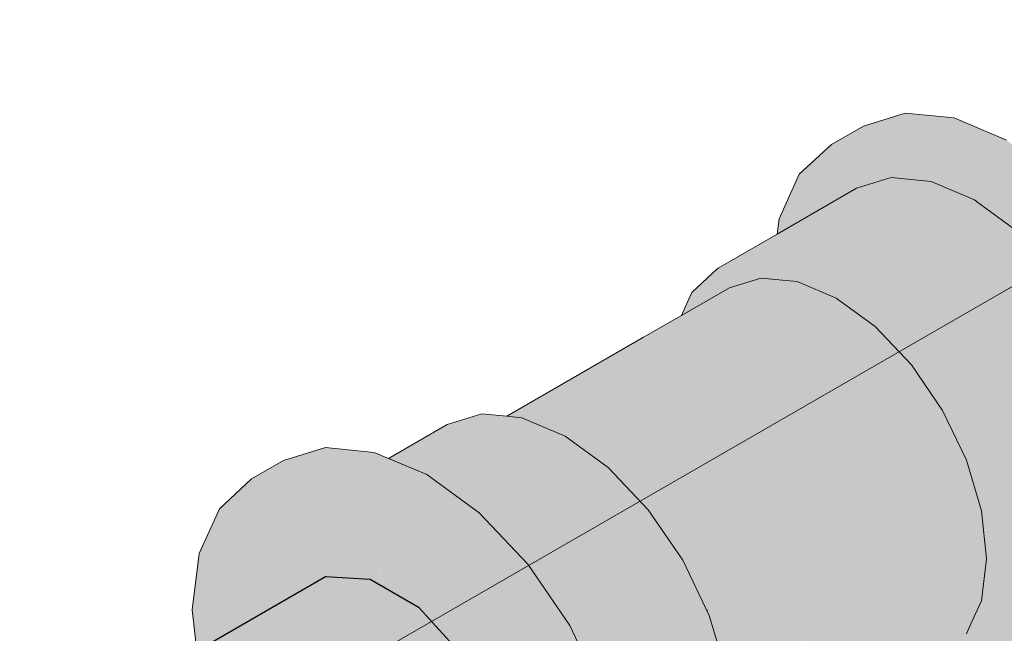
# Model space of a CAD drawing. Header units: millimetres. Extents: x 2 to 902, y -447 to 199.
# Tile 355 of 656: x 73.311 to 73.673, y 91.797 to 92.023. Entities that reach past the tile are written whole.
import ezdxf

# ---------------------------------------------------------------- set-up
doc = ezdxf.new("R2010")
doc.units = ezdxf.units.MM
doc.header["$MEASUREMENT"] = 0
for name, color, linetype, lineweight in [('AF-Condutos', 4, 'Continuous', 25), ('AF-Conexões', 9, 'Continuous', 18), ('IFC-Parede-Contorno', 42, 'Continuous', 5)]:
    doc.layers.add(name, color=color, linetype=linetype, lineweight=lineweight)

msp = doc.modelspace()

# ---------------------------------------------------------------- hatches: boundary and pattern name
at = {"layer": 'AF-Condutos', "linetype": 'Continuous'}
msp.add_hatch(color=151, dxfattribs=at).paths.add_polyline_path([(73.37703, 91.78044), (70.51392, 90.1272), (73.37706, 91.78023), (70.48449, 90.11021), (73.37911, 91.76117), (70.50251, 90.09981), (73.38186, 91.73562), (73.37916, 91.76065), (73.38186, 91.73562), (70.51895, 90.08186), (73.38482, 91.7081), (73.38194, 91.73481), (73.38482, 91.7081), (73.48634, 91.76571), (73.47428, 91.78812), (73.45784, 91.80607), (73.43983, 91.81647), (73.42339, 91.81751), (73.37599, 91.79014), (70.50587, 90.13308), (70.50597, 90.133)])
at = {"layer": 'AF-Conexões', "linetype": 'Continuous'}
for points in [[(73.67895, 91.79509), (73.67632, 91.79357), (73.6815, 91.79137), (73.68467, 91.79106), (73.68647, 91.79088), (73.69947, 91.78959), (73.69028, 91.79205), (73.68675, 91.79299), (73.69028, 91.79205), (73.69947, 91.78959), (73.69947, 91.79489), (73.69947, 91.80479), (73.69947, 91.78959), (73.70601, 91.7989), (73.71965, 91.81829), (73.71969, 91.81861), (73.71965, 91.81829), (73.71999, 91.81879), (73.726, 91.82733), (73.7302, 91.8333), (73.72599, 91.82742), (73.72587, 91.8286), (73.72015, 91.82239), (73.71324, 91.81489), (73.72015, 91.82239), (73.72587, 91.8286), (73.7258, 91.82922), (73.72587, 91.8286), (73.72599, 91.82742), (73.7302, 91.8333), (73.73165, 91.83537), (73.73671, 91.84257), (73.73074, 91.83846), (73.72522, 91.83466), (73.72037, 91.82418), (73.72522, 91.83466), (73.73074, 91.83846), (73.73671, 91.84257), (73.73045, 91.83941), (73.73671, 91.84257), (73.7342, 91.85102), (73.73281, 91.8557), (73.73253, 91.85449), (73.73281, 91.8557), (73.73237, 91.85718), (73.73158, 91.85648), (73.73182, 91.85597), (73.73214, 91.85531), (73.73236, 91.85485), (73.72969, 91.84199), (73.73236, 91.85485), (73.73214, 91.85531), (73.73182, 91.85597), (73.73158, 91.85648), (73.73131, 91.85484), (73.72819, 91.84701), (73.73131, 91.85484), (73.72803, 91.84758), (73.72533, 91.84163), (73.72464, 91.84008), (73.725, 91.83665), (73.72464, 91.84008), (73.7246, 91.84039), (73.72252, 91.8354), (73.7246, 91.84039), (73.72464, 91.84008), (73.72533, 91.84163), (73.72803, 91.84758), (73.73131, 91.85484), (73.72786, 91.84814), (73.73131, 91.85484), (73.73158, 91.85648), (73.73155, 91.85655), (73.72667, 91.85216), (73.72756, 91.84914), (73.72667, 91.85216), (73.72421, 91.84403), (73.72448, 91.84156), (73.72421, 91.84403), (73.72667, 91.85216), (73.73155, 91.85655), (73.73151, 91.85663), (73.73155, 91.85655), (73.73237, 91.85718), (73.72674, 91.87613), (73.7258, 91.86851), (73.72657, 91.86691), (73.7258, 91.86851), (73.72633, 91.8533), (73.72373, 91.85164), (73.72358, 91.85037), (73.72652, 91.85265), (73.72358, 91.85037), (73.72355, 91.85016), (73.72248, 91.84139), (73.72177, 91.8356), (73.72157, 91.83401), (73.72146, 91.83305), (73.72355, 91.85016), (73.72146, 91.8697), (73.72169, 91.8675), (73.72342, 91.85143), (73.72353, 91.85035), (73.72358, 91.85037), (73.72373, 91.85164), (73.72633, 91.8533), (73.7258, 91.86851), (73.72464, 91.85899), (73.7245, 91.85946), (73.72464, 91.85899), (73.7258, 91.86851), (73.72573, 91.86865), (73.7258, 91.86851), (73.72674, 91.87613), (73.72421, 91.87182), (73.72674, 91.87613), (73.71739, 91.90758), (73.72067, 91.87919), (73.72197, 91.86797), (73.72067, 91.87919), (73.71739, 91.90758), (73.72037, 91.87982), (73.71739, 91.90758), (73.71489, 91.91597), (73.7128, 91.89883), (73.71473, 91.89233), (73.7128, 91.89883), (73.71293, 91.89986), (73.71489, 91.91597), (73.70218, 91.93458), (73.71216, 91.90098), (73.70218, 91.93458), (73.69947, 91.93855), (73.70176, 91.91857), (73.7021, 91.91786), (73.70176, 91.91857), (73.70209, 91.91572), (73.70559, 91.9106), (73.70637, 91.90896), (73.70209, 91.91572), (73.70176, 91.91857), (73.69947, 91.93855), (73.69972, 91.92283), (73.69947, 91.93855), (73.69593, 91.93072), (73.6943, 91.92712), (73.69581, 91.9249), (73.69685, 91.92879), (73.69947, 91.92335), (73.69685, 91.92879), (73.69581, 91.9249), (73.69947, 91.91956), (73.69978, 91.91911), (73.70156, 91.80673), (73.71248, 91.89624), (73.71463, 91.89176), (73.71525, 91.89048), (73.71533, 91.89031), (73.70559, 91.9106), (73.69289, 91.92918), (73.64196, 91.89978), (73.65466, 91.88119), (73.64196, 91.89978), (73.69289, 91.92918), (73.6781, 91.94479), (73.61131, 91.92696), (73.61438, 91.92778), (73.6781, 91.94479), (73.66297, 91.95583), (73.66528, 91.95414), (73.66637, 91.95335), (73.66674, 91.95445), (73.66637, 91.95335), (73.67633, 91.94608), (73.67651, 91.94647), (73.67045, 91.95287), (73.67651, 91.94647), (73.67796, 91.94967), (73.67833, 91.95049), (73.6815, 91.95751), (73.67531, 91.95491), (73.67452, 91.95606), (73.6722, 91.95946), (73.66859, 91.95483), (73.6722, 91.95946), (73.67195, 91.95982), (73.66786, 91.9556), (73.67195, 91.95982), (73.6722, 91.95946), (73.67452, 91.95606), (73.67531, 91.95491), (73.6815, 91.95751), (73.69947, 91.93855), (73.71489, 91.91597), (73.73281, 91.8557), (73.73671, 91.84257), (73.7339, 91.85633), (73.73671, 91.84257), (73.69947, 91.78959), (73.71489, 91.79435), (73.73418, 91.82177), (73.71489, 91.79435), (73.72673, 91.80533), (73.71489, 91.79435), (73.72667, 91.80115), (73.73851, 91.81212), (73.74595, 91.82857), (73.74848, 91.84936), (73.73974, 91.85971), (73.73516, 91.85706), (73.73974, 91.85971), (73.73418, 91.86629), (73.72673, 91.89133), (73.73418, 91.86629), (73.73974, 91.85971), (73.74848, 91.84936), (73.74693, 91.86386), (73.74595, 91.87309), (73.73851, 91.89812), (73.72667, 91.92277), (73.71124, 91.94535), (73.69328, 91.9643), (73.68637, 91.96934), (73.68215, 91.96691), (73.68637, 91.96934), (73.67401, 91.97836), (73.65473, 91.98656), (73.63676, 91.98834), (73.62499, 91.98155), (73.64296, 91.97976), (73.62499, 91.98155), (73.63676, 91.98834), (73.62134, 91.98358), (73.60957, 91.97679), (73.66224, 91.97156), (73.6746, 91.96255), (73.67136, 91.96068), (73.66599, 91.95758), (73.66289, 91.96085), (73.66319, 91.95596), (73.66289, 91.96085), (73.66599, 91.95758), (73.67136, 91.96068), (73.6746, 91.96255), (73.6656, 91.96911), (73.66224, 91.97156), (73.6561, 91.96802), (73.6506, 91.96485), (73.64708, 91.96281), (73.65858, 91.95792), (73.65883, 91.95885), (73.66014, 91.96375), (73.65883, 91.95885), (73.65858, 91.95792), (73.66224, 91.95636), (73.66224, 91.96154), (73.66224, 91.95636), (73.64635, 91.96312), (73.63157, 91.96458), (73.63254, 91.96449), (73.63501, 91.96424), (73.64054, 91.9637), (73.64635, 91.96312), (73.64295, 91.96457), (73.64035, 91.96568), (73.63964, 91.96598), (73.63855, 91.96644), (73.63815, 91.96661), (73.63514, 91.96789), (73.63815, 91.96661), (73.63855, 91.96644), (73.63964, 91.96598), (73.64035, 91.96568), (73.64295, 91.96457), (73.64635, 91.96312), (73.64708, 91.96281), (73.64743, 91.96302), (73.66224, 91.97156), (73.65615, 91.97217), (73.64133, 91.97364), (73.63298, 91.96881), (73.64133, 91.97364), (73.61566, 91.97618), (73.6318, 91.96932), (73.62652, 91.96508), (73.6318, 91.96932), (73.61566, 91.97618), (73.60957, 91.97679), (73.62319, 91.96541), (73.60957, 91.97679), (73.60298, 91.96741), (73.60522, 91.96719), (73.60298, 91.96741), (73.59254, 91.95255), (73.59958, 91.95472), (73.59254, 91.95255), (73.59094, 91.94454), (73.5964, 91.94769), (73.61639, 91.95924), (73.61887, 91.96067), (73.58946, 91.94253), (73.58916, 91.9401), (73.58899, 91.93873), (73.58916, 91.9401), (73.58946, 91.94253), (73.58064, 91.93518), (73.58946, 91.94253), (73.61887, 91.96067), (73.58961, 91.94378), (73.56794, 91.93126), (73.5883, 91.93308), (73.58846, 91.93441), (73.5883, 91.93308), (73.59543, 91.93372), (73.62717, 91.91539), (73.6644, 91.8609), (73.67053, 91.84029), (73.67262, 91.82076), (73.6629, 91.79928), (73.66028, 91.79348), (73.66318, 91.79319), (73.66516, 91.79299), (73.66641, 91.79779), (73.67053, 91.80365), (73.71533, 91.81951), (73.67053, 91.80365), (73.66641, 91.79779), (73.66516, 91.79299), (73.6644, 91.7901), (73.66569, 91.79294), (73.66764, 91.79727), (73.67292, 91.79502), (73.66764, 91.79727), (73.66569, 91.79294), (73.66878, 91.79263), (73.66569, 91.79294), (73.6644, 91.7901), (73.6694, 91.79257), (73.6644, 91.7901), (73.66516, 91.79299), (73.66318, 91.79319), (73.66028, 91.79348), (73.66045, 91.79402), (73.6602, 91.79388), (73.65962, 91.79676), (73.6602, 91.79388), (73.66045, 91.79402), (73.66028, 91.79348), (73.66055, 91.79408), (73.66283, 91.79913), (73.6629, 91.79928), (73.66332, 91.80019), (73.66251, 91.79945), (73.66332, 91.80019), (73.66399, 91.80169), (73.67262, 91.82076), (73.66423, 91.80363), (73.66224, 91.79956), (73.66246, 91.7994), (73.66207, 91.79903), (73.66246, 91.7994), (73.66224, 91.79956), (73.66095, 91.80011), (73.66081, 91.79979), (73.65956, 91.79704), (73.65929, 91.79645), (73.65834, 91.79436), (73.65985, 91.79367), (73.65962, 91.79354), (73.65739, 91.79225), (73.65962, 91.79354), (73.65985, 91.79367), (73.65805, 91.7937), (73.65985, 91.79367), (73.65834, 91.79436), (73.65929, 91.79645), (73.65747, 91.79476), (73.65727, 91.79378), (73.65747, 91.79476), (73.6565, 91.79385), (73.65404, 91.79157), (73.6569, 91.79197), (73.65404, 91.79157), (73.6553, 91.79105), (73.6566, 91.79051), (73.6553, 91.79105), (73.65404, 91.79157), (73.65411, 91.79036), (73.65404, 91.79157), (73.65219, 91.78985), (73.65234, 91.78934), (73.65243, 91.78939), (73.65234, 91.78934), (73.65439, 91.78564), (73.65234, 91.78934), (73.65219, 91.78985), (73.65144, 91.78915), (73.65129, 91.78873), (73.65189, 91.78908), (73.65129, 91.78873), (73.64787, 91.77897), (73.65376, 91.78426), (73.64787, 91.77897), (73.65193, 91.78022), (73.65466, 91.78107), (73.67056, 91.79246), (73.67369, 91.7947), (73.67056, 91.79246), (73.65466, 91.78107), (73.67383, 91.79213), (73.67632, 91.79357), (73.70559, 91.81047), (73.70174, 91.80825), (73.70156, 91.80673), (73.70154, 91.80813), (73.69947, 91.80693), (73.69456, 91.8041)], [(73.60957, 91.97679), (73.59773, 91.96581), (73.5903, 91.94936)], [(73.66199, 91.86859), (73.6631, 91.85817), (73.6943, 91.92712), (73.69593, 91.93072), (73.69629, 91.93153), (73.69514, 91.93237), (73.69629, 91.93153), (73.69149, 91.93996), (73.6815, 91.95751), (73.68631, 91.9388), (73.6815, 91.95751), (73.67909, 91.94937), (73.67926, 91.94913), (73.67909, 91.94937), (73.6778, 91.94501), (73.6781, 91.9448)], [(73.58961, 91.94378), (73.59094, 91.94454), (73.59254, 91.95255), (73.5903, 91.94936)], [(73.55439, 91.91381), (73.55655, 91.91505), (73.5602, 91.91716), (73.56667, 91.9209), (73.56686, 91.92242), (73.56714, 91.92117), (73.5697, 91.92265), (73.56958, 91.92326), (73.5697, 91.92265), (73.57212, 91.92404), (73.55439, 91.91381), (73.55386, 91.91263), (73.55439, 91.91381), (73.54045, 91.90576), (73.49007, 91.87667), (73.49083, 91.8766), (73.49422, 91.87626), (73.53547, 91.90114), (73.55303, 91.91079), (73.53547, 91.90114), (73.49422, 91.87626), (73.49462, 91.87622), (73.53168, 91.89762), (73.49496, 91.87642), (73.49462, 91.87622), (73.49566, 91.87612), (73.49592, 91.87601), (73.49606, 91.87608), (73.52278, 91.88937), (73.55251, 91.90965), (73.52278, 91.88937), (73.5493, 91.90256), (73.5515, 91.90742), (73.5493, 91.90256), (73.59696, 91.92626), (73.58358, 91.92759), (73.57904, 91.92804), (73.5788, 91.92806), (73.56838, 91.9291), (73.5788, 91.92806), (73.57904, 91.92804), (73.58358, 91.92759), (73.58392, 91.92756), (73.58778, 91.92889), (73.58392, 91.92756), (73.58758, 91.92719), (73.59376, 91.92658), (73.59543, 91.92641), (73.59696, 91.92626), (73.60185, 91.92418), (73.61131, 91.92016), (73.61874, 91.917), (73.62522, 91.91576), (73.62717, 91.91539), (73.62504, 91.91603), (73.61751, 91.91829), (73.62504, 91.91603), (73.62495, 91.91616), (73.61688, 91.91896), (73.60938, 91.92157), (73.6054, 91.92447), (73.60388, 91.92557), (73.5959, 91.93139), (73.59543, 91.93174), (73.59543, 91.92691), (73.59543, 91.93174), (73.59503, 91.93203), (73.59398, 91.92753), (73.58952, 91.92943), (73.58793, 91.9301), (73.58952, 91.92943), (73.59398, 91.92753), (73.59481, 91.93106), (73.59503, 91.93203), (73.59543, 91.93174), (73.5959, 91.93139), (73.60388, 91.92557), (73.6054, 91.92447), (73.60938, 91.92157), (73.61688, 91.91896), (73.62495, 91.91616), (73.62504, 91.91603), (73.62717, 91.91539), (73.62437, 91.91701), (73.61193, 91.92419), (73.6107, 91.9249), (73.59543, 91.93372), (73.59301, 91.9335), (73.5883, 91.93308), (73.58502, 91.93134), (73.58176, 91.92961), (73.58502, 91.93134), (73.58487, 91.9314), (73.58502, 91.93134), (73.5883, 91.93308), (73.58768, 91.93302), (73.58221, 91.93254), (73.56794, 91.93126), (73.56768, 91.92917), (73.56655, 91.92928), (73.5603, 91.92039), (73.56655, 91.92928), (73.56768, 91.92917), (73.56794, 91.93126), (73.56588, 91.92935), (73.5582, 91.92222), (73.55689, 91.91933)], [(73.50496, 91.87216), (73.61131, 91.92016), (73.59696, 91.92626), (73.49592, 91.87601), (73.50398, 91.87258)], [(73.50665, 91.87293), (73.50496, 91.87216), (73.51155, 91.86936), (73.51675, 91.86557), (73.51833, 91.86648), (73.61131, 91.92016)], [(73.51888, 91.8668), (73.51675, 91.86557), (73.52741, 91.85779), (73.52983, 91.85524), (73.53034, 91.85565), (73.61131, 91.92016)], [(73.53036, 91.85468), (73.62565, 91.9097), (73.61131, 91.92016), (73.52983, 91.85524)], [(73.56686, 91.92242), (73.5582, 91.85142), (73.59543, 91.79694)], [(73.6267, 91.91361), (73.61131, 91.92016), (73.62565, 91.9097)], [(73.61874, 91.917), (73.6267, 91.91361), (73.62717, 91.91539)], [(73.6505, 91.78828), (73.65929, 91.79645), (73.64405, 91.78765), (73.65929, 91.79645), (73.66109, 91.8004), (73.66484, 91.80869), (73.66672, 91.82417), (73.65007, 91.81455), (73.66672, 91.82417), (73.66484, 91.84181), (73.65501, 91.83614), (73.63981, 91.82736), (73.63343, 91.82368), (73.63673, 91.8202), (73.63981, 91.82257), (73.65449, 91.83386), (73.63981, 91.82257), (73.63673, 91.8202), (73.63981, 91.81721), (73.65384, 91.831), (73.65177, 91.82199), (73.65166, 91.82152), (73.65177, 91.82199), (73.65384, 91.831), (73.63981, 91.81721), (73.63673, 91.8202), (73.63343, 91.82368), (73.66484, 91.84181), (73.65929, 91.86045), (73.65973, 91.859), (73.6613, 91.85628), (73.65995, 91.85909), (73.6613, 91.85628), (73.67053, 91.84029), (73.66569, 91.85657), (73.66357, 91.85967), (73.66309, 91.86037), (73.65654, 91.86995), (73.66309, 91.86037), (73.66357, 91.85967), (73.66569, 91.85657), (73.6644, 91.8609), (73.65511, 91.8745), (73.65641, 91.87014), (73.65511, 91.8745), (73.64653, 91.88706), (73.64508, 91.88918), (73.62717, 91.91539), (73.62746, 91.91248), (73.62717, 91.91539), (73.6267, 91.9136), (73.62565, 91.9097), (73.63658, 91.82035), (73.6279, 91.90806), (73.62799, 91.90723), (73.62805, 91.90716), (73.62796, 91.90801), (73.62749, 91.91245), (73.62805, 91.90716), (73.62943, 91.90571), (73.62805, 91.91162), (73.62943, 91.90571), (73.62964, 91.90549), (73.62814, 91.91148), (73.63638, 91.89944), (73.62814, 91.91148), (73.62964, 91.90549), (73.63796, 91.89669), (73.63901, 91.89559), (73.63923, 91.89527), (73.6405, 91.89341), (73.64837, 91.88323), (73.6405, 91.89341), (73.65034, 91.87901), (73.6505, 91.87879), (73.63901, 91.89559), (73.59803, 91.86105), (73.55442, 91.82429), (73.5549, 91.82359), (73.60572, 91.85293), (73.5549, 91.82359), (73.56303, 91.80665), (73.56333, 91.80603), (73.61181, 91.8465), (73.56333, 91.80603), (73.5637, 91.80526), (73.62005, 91.8378), (73.56401, 91.80544), (73.56405, 91.80453), (73.56464, 91.80331), (73.57103, 91.79001), (73.57124, 91.78955), (73.57103, 91.79001), (73.56464, 91.80331), (73.56914, 91.78817), (73.5693, 91.78763), (73.57137, 91.7893), (73.62493, 91.83265), (73.62111, 91.82956), (73.5693, 91.78763), (73.56955, 91.7868), (73.63106, 91.82231), (73.57381, 91.77245), (73.57203, 91.77092), (73.57207, 91.7705), (73.57391, 91.7721), (73.63148, 91.822), (73.57391, 91.7721), (73.57207, 91.7705), (73.57396, 91.77195), (73.63537, 91.81916), (73.63981, 91.81695), (73.63981, 91.81592), (73.64296, 91.81363), (73.64519, 91.812), (73.64539, 91.81185), (73.64887, 91.80931), (73.64539, 91.81185), (73.63981, 91.80863), (73.6449, 91.81157), (73.64539, 91.81185), (73.64519, 91.812), (73.64296, 91.81363), (73.63981, 91.81592), (73.63981, 91.81563), (73.63981, 91.81592), (73.63981, 91.81695), (73.63537, 91.81916), (73.57207, 91.7705), (73.57212, 91.77005), (73.57217, 91.76958), (73.57225, 91.76885), (73.63981, 91.79792), (73.64696, 91.80099), (73.65534, 91.8046), (73.65641, 91.80382), (73.65534, 91.8046), (73.64696, 91.80099), (73.6466, 91.79942), (73.64639, 91.79847), (73.64627, 91.79796), (73.64438, 91.7897), (73.64427, 91.78922), (73.64438, 91.7897), (73.64627, 91.79796), (73.64639, 91.79847), (73.6466, 91.79942), (73.64696, 91.80099), (73.64154, 91.79866), (73.63981, 91.79792), (73.63558, 91.7961), (73.57359, 91.75638), (73.57361, 91.75616), (73.63615, 91.79531), (73.63981, 91.79758), (73.63981, 91.79674), (73.63981, 91.79539), (73.64199, 91.79668), (73.64223, 91.79563), (73.64375, 91.78897), (73.64398, 91.78797), (73.64389, 91.78756), (73.64336, 91.78526), (73.64389, 91.78756), (73.64398, 91.78797), (73.64375, 91.78897), (73.64223, 91.79563), (73.64199, 91.79668), (73.63981, 91.79539), (73.63981, 91.79481), (73.63981, 91.79423), (73.63981, 91.79481), (73.63981, 91.79539), (73.63981, 91.79674), (73.63981, 91.79758), (73.63615, 91.79531), (73.57333, 91.75598), (73.6372, 91.79384), (73.63777, 91.79305), (73.63981, 91.79021), (73.63777, 91.79305), (73.6372, 91.79384), (73.57362, 91.75607), (73.57363, 91.75602), (73.57381, 91.75613), (73.57186, 91.755), (73.57178, 91.75431), (73.57864, 91.75762), (73.63981, 91.78707), (73.64148, 91.78788), (73.63981, 91.78687), (73.60443, 91.76557), (73.63981, 91.78662), (73.64161, 91.7877), (73.63981, 91.78662), (73.63981, 91.78658), (73.63981, 91.78662), (73.60443, 91.76557), (73.57033, 91.74509), (73.57011, 91.7446), (73.56865, 91.74137), (73.61433, 91.76863), (73.63981, 91.78503), (73.64235, 91.78667), (73.63981, 91.7852), (73.60738, 91.76648), (73.63981, 91.7852), (73.64235, 91.78667), (73.63981, 91.78503), (73.61433, 91.76863), (73.63981, 91.78247), (73.64313, 91.78427), (73.64381, 91.78464), (73.64464, 91.78509), (73.64382, 91.78462), (73.64311, 91.78417), (73.63981, 91.7821), (73.64307, 91.78399), (73.64392, 91.78448), (73.64468, 91.78492)], [(73.54219, 91.84218), (73.54296, 91.84107), (73.54312, 91.8412), (73.62565, 91.9097), (73.53272, 91.85604), (73.53036, 91.85468)], [(73.54342, 91.84039), (73.55442, 91.82429), (73.63901, 91.89559), (73.62565, 91.9097), (73.54296, 91.84107)], [(73.6601, 91.85835), (73.63981, 91.8935), (73.63981, 91.86462)], [(73.44652, 91.86116), (73.44818, 91.86046), (73.44993, 91.85971), (73.45222, 91.85873), (73.4535, 91.85819), (73.47081, 91.86555), (73.49566, 91.87612), (73.49007, 91.87667), (73.48088, 91.87758), (73.46818, 91.87366)], [(73.49566, 91.87612), (73.4535, 91.85819), (73.4599, 91.85547)], [(73.46463, 91.85346), (73.51155, 91.86936), (73.49566, 91.87612), (73.46007, 91.85557), (73.4599, 91.85547), (73.46062, 91.85516), (73.46349, 91.85307)], [(73.51155, 91.86936), (73.46349, 91.85307), (73.47226, 91.84668)], [(73.47378, 91.84756), (73.47989, 91.84111), (73.48382, 91.83696), (73.4845, 91.83775), (73.51155, 91.86936)], [(73.48648, 91.83416), (73.48938, 91.83109), (73.54219, 91.84218), (73.52741, 91.85779), (73.51155, 91.86936), (73.48382, 91.83696)], [(73.43934, 91.68627), (73.43706, 91.68495), (73.44884, 91.67636), (73.45584, 91.67449), (73.45696, 91.67608), (73.45584, 91.67449), (73.46262, 91.67267), (73.45813, 91.67604), (73.45735, 91.67663), (73.45813, 91.67604), (73.46262, 91.67267), (73.46793, 91.66867), (73.46867, 91.66811), (73.46943, 91.66804), (73.48607, 91.66639), (73.46694, 91.67151), (73.48456, 91.66679), (73.48458, 91.66702), (73.46382, 91.67585), (73.48458, 91.66702), (73.48519, 91.67329), (73.4854, 91.67546), (73.46027, 91.6808), (73.45841, 91.67815), (73.46027, 91.6808), (73.45132, 91.68117), (73.46027, 91.6808), (73.4854, 91.67546), (73.48519, 91.67329), (73.48458, 91.66702), (73.48456, 91.66679), (73.48607, 91.66639), (73.50026, 91.67148), (73.48607, 91.66639), (73.50026, 91.67077), (73.5015, 91.67115), (73.50107, 91.67513), (73.50123, 91.67368), (73.50224, 91.67462), (73.50123, 91.67368), (73.5015, 91.67115), (73.50293, 91.67431), (73.5027, 91.67504), (73.50293, 91.67431), (73.5015, 91.67115), (73.50522, 91.6733), (73.51328, 91.67795), (73.52512, 91.68893), (73.53256, 91.70537), (73.53325, 91.71097), (73.53007, 91.70914), (73.53325, 91.71097), (73.5351, 91.72616), (73.53256, 91.74989), (73.52512, 91.77493), (73.51334, 91.76812), (73.52512, 91.77493), (73.5015, 91.79277), (73.52078, 91.74309), (73.5015, 91.79277), (73.52512, 91.77493), (73.51328, 91.79957), (73.49785, 91.82215), (73.47989, 91.84111), (73.46062, 91.85516), (73.44652, 91.86116), (73.4379, 91.85619), (73.43474, 91.85436), (73.44884, 91.84836), (73.46811, 91.8343), (73.44884, 91.84836), (73.43474, 91.85436), (73.4379, 91.85619), (73.44652, 91.86116), (73.44134, 91.86336), (73.42338, 91.86515), (73.40795, 91.86038), (73.39617, 91.85358), (73.38433, 91.84261), (73.37691, 91.82615), (73.37435, 91.80537), (73.4116, 91.85834), (73.42956, 91.85656), (73.43127, 91.85236), (73.4439, 91.82129), (73.44794, 91.81179), (73.44846, 91.81149), (73.4485, 91.81147), (73.4447, 91.82042), (73.4485, 91.81147), (73.4574, 91.80633), (73.45727, 91.8067), (73.45744, 91.8063), (73.45784, 91.80607), (73.46145, 91.80214), (73.46045, 91.80456), (73.46145, 91.80214), (73.47428, 91.78812), (73.48227, 91.77328), (73.48634, 91.76571), (73.49191, 91.74272), (73.49173, 91.74089), (73.49074, 91.73064), (73.49414, 91.72901), (73.49489, 91.73008), (73.49414, 91.72901), (73.49537, 91.72841), (73.49495, 91.73016), (73.49537, 91.72841), (73.49515, 91.73046), (73.49283, 91.75221), (73.49263, 91.75402), (73.4833, 91.77828), (73.48072, 91.7811), (73.46768, 91.80039), (73.48072, 91.7811), (73.4833, 91.77828), (73.47961, 91.7935), (73.47808, 91.79439), (73.47044, 91.7988), (73.47808, 91.79439), (73.47961, 91.7935), (73.47203, 91.82483), (73.44455, 91.84339), (73.44434, 91.84378), (73.44455, 91.84339), (73.47203, 91.82483), (73.47961, 91.7935), (73.4833, 91.77828), (73.48663, 91.77464), (73.48145, 91.79244), (73.48361, 91.79119), (73.48145, 91.79244), (73.48663, 91.77464), (73.4833, 91.77828), (73.49263, 91.75402), (73.49093, 91.76995), (73.48899, 91.78809), (73.48607, 91.81535), (73.47181, 91.82575), (73.44256, 91.84708), (73.43353, 91.85366), (73.48607, 91.81535), (73.52332, 91.71936), (73.52146, 91.70417), (73.52332, 91.71936), (73.51937, 91.70296), (73.51551, 91.68693), (73.52078, 91.69857), (73.51334, 91.68212), (73.50427, 91.67372), (73.51334, 91.68212), (73.51551, 91.68693), (73.51884, 91.70265), (73.51433, 91.68583), (73.50616, 91.67825), (73.51433, 91.68583), (73.51555, 91.70075), (73.51466, 91.70024), (73.50367, 91.67594), (73.51466, 91.70024), (73.51555, 91.70075), (73.51433, 91.68583), (73.51884, 91.70265), (73.51551, 91.68693), (73.51937, 91.70296), (73.52332, 91.71936), (73.50938, 91.69719), (73.52332, 91.71936), (73.50026, 91.77877), (73.48607, 91.81535), (73.50026, 91.69193), (73.48607, 91.81535), (73.49933, 91.69139), (73.50026, 91.68269), (73.49537, 91.72841), (73.49414, 91.72901), (73.49174, 91.7256), (73.49414, 91.72901), (73.49074, 91.73064), (73.49001, 91.72314), (73.48749, 91.71954), (73.48726, 91.71922), (73.48919, 91.71463), (73.48725, 91.7192), (73.48609, 91.71755), (73.48882, 91.71083), (73.48607, 91.71752), (73.48464, 91.7155), (73.48835, 91.70599), (73.50026, 91.67549), (73.48835, 91.70599), (73.48464, 91.71549), (73.48442, 91.71517), (73.48828, 91.70522), (73.49972, 91.67573), (73.50026, 91.67433), (73.48828, 91.70522), (73.48529, 91.71279), (73.48437, 91.71511), (73.48426, 91.71495), (73.48421, 91.71488), (73.48514, 91.71271), (73.48416, 91.7148), (73.48102, 91.71033), (73.45604, 91.69591), (73.47448, 91.70102), (73.48824, 91.70484), (73.47448, 91.70102), (73.46671, 91.68996), (73.47448, 91.70102), (73.45604, 91.69591), (73.45598, 91.69588), (73.45136, 91.69321), (73.45801, 91.68395), (73.46187, 91.68307), (73.45801, 91.68395), (73.45136, 91.69321), (73.44174, 91.68765), (73.44116, 91.68732), (73.45903, 91.68253), (73.46121, 91.68213), (73.48561, 91.67766), (73.48557, 91.67725), (73.4611, 91.68197), (73.48557, 91.67725), (73.48561, 91.67766), (73.46119, 91.6821), (73.45903, 91.68253), (73.44425, 91.68649), (73.44116, 91.68732)], [(73.37435, 91.80537), (73.37599, 91.79014), (73.37845, 91.79157), (73.38764, 91.79687), (73.40496, 91.80687), (73.40534, 91.80709), (73.40846, 91.80889), (73.41615, 91.81333), (73.4164, 91.81347), (73.42255, 91.81702), (73.42339, 91.81751), (73.42856, 91.8205), (73.42339, 91.81751), (73.42956, 91.81712), (73.43332, 91.81688), (73.43544, 91.81675), (73.43502, 91.81925), (73.43465, 91.81946), (73.43365, 91.82004), (73.43262, 91.82064), (73.43365, 91.82004), (73.43465, 91.81946), (73.43224, 91.82262), (73.43071, 91.82174), (73.42956, 91.82107), (73.429, 91.82273), (73.42768, 91.82349), (73.429, 91.82273), (73.42956, 91.82107), (73.43071, 91.82174), (73.42956, 91.8224), (73.43071, 91.82174), (73.43224, 91.82262), (73.43465, 91.81946), (73.43502, 91.81925), (73.43352, 91.82336), (73.43502, 91.81925), (73.43425, 91.82378), (73.42956, 91.83695), (73.43425, 91.82378), (73.43257, 91.83366), (73.42956, 91.85137), (73.42092, 91.84638), (73.42201, 91.82676), (73.42252, 91.81756), (73.42201, 91.82676), (73.41825, 91.82893), (73.42201, 91.82676), (73.42092, 91.84638), (73.41335, 91.84201), (73.41451, 91.83109), (73.41141, 91.85677), (73.41438, 91.83116), (73.41592, 91.81798), (73.41438, 91.83116), (73.41419, 91.83128), (73.41564, 91.818), (73.41419, 91.83128), (73.41438, 91.83116), (73.41141, 91.85677), (73.40868, 91.83445), (73.41141, 91.85677), (73.41451, 91.83109), (73.41181, 91.85632), (73.4116, 91.85834), (73.41089, 91.85733), (73.40846, 91.83459), (73.40674, 91.81856), (73.40846, 91.83459), (73.41089, 91.85733), (73.40823, 91.83471), (73.40634, 91.81858), (73.40823, 91.83471), (73.41089, 91.85733), (73.39881, 91.84015), (73.38461, 91.81995)], [(73.41181, 91.85632), (73.41184, 91.85629), (73.41683, 91.85783), (73.4116, 91.85834)], [(73.43503, 91.81924), (73.43546, 91.81675), (73.43613, 91.81671), (73.43568, 91.81887), (73.43554, 91.81895), (73.43568, 91.81887), (73.43613, 91.81671), (73.43983, 91.81647), (73.43578, 91.81881), (73.43983, 91.81647), (73.44068, 91.81598), (73.44048, 91.81643), (73.44068, 91.81598), (73.44557, 91.81315), (73.44438, 91.81619), (73.44121, 91.82423), (73.43795, 91.82592), (73.43671, 91.8252), (73.4349, 91.82416), (73.43671, 91.8252), (73.43795, 91.82592), (73.44121, 91.82423), (73.44007, 91.82714), (73.43907, 91.82656), (73.44007, 91.82714), (73.43034, 91.85182), (73.4335, 91.83264), (73.43034, 91.85182), (73.4401, 91.82716), (73.44066, 91.82748), (73.4401, 91.82716), (73.44129, 91.82414), (73.44444, 91.81618), (73.44566, 91.81311), (73.44664, 91.81254), (73.44525, 91.81613), (73.44276, 91.82253), (73.44081, 91.82757), (73.43121, 91.85232), (73.42956, 91.85656), (73.41683, 91.85783), (73.41182, 91.85628), (73.41335, 91.84201), (73.42956, 91.85137), (73.43258, 91.83365), (73.4346, 91.82398), (73.43258, 91.83365), (73.43426, 91.82378)], [(73.66699, 91.83461), (73.66839, 91.83797), (73.6695, 91.83918), (73.66873, 91.84078), (73.6695, 91.83918), (73.67053, 91.84029), (73.669, 91.84294), (73.66884, 91.84163), (73.6686, 91.84105), (73.66884, 91.84163), (73.66858, 91.8411), (73.66658, 91.83599), (73.66858, 91.8411), (73.66884, 91.84163), (73.669, 91.84294), (73.66731, 91.84374), (73.66801, 91.84228), (73.66852, 91.84123), (73.6664, 91.83659), (73.66852, 91.84123), (73.66801, 91.84228), (73.66731, 91.84374), (73.6645, 91.84507), (73.66598, 91.838), (73.6645, 91.84507), (73.66731, 91.84374), (73.669, 91.84294), (73.66376, 91.85202), (73.66388, 91.85091), (73.66709, 91.84419), (73.66388, 91.85091), (73.66371, 91.85125), (73.6644, 91.84597), (73.66371, 91.85125), (73.66388, 91.85091), (73.66376, 91.85202), (73.6613, 91.85628), (73.6634, 91.85189), (73.6613, 91.85628), (73.6601, 91.85835), (73.6599, 91.85841), (73.66002, 91.85801), (73.66199, 91.85139), (73.66341, 91.84662), (73.66368, 91.84571), (73.6641, 91.8443), (73.66484, 91.84181), (73.66533, 91.83719), (73.66558, 91.8349), (73.66589, 91.83199), (73.66606, 91.83041), (73.66737, 91.83332), (73.66717, 91.834), (73.66737, 91.83332), (73.668, 91.83471), (73.66977, 91.83862), (73.67053, 91.84029), (73.6695, 91.83918), (73.66839, 91.83797)], [(73.44706, 91.8123), (73.44771, 91.81192), (73.44794, 91.81179), (73.4439, 91.82129), (73.42956, 91.85656), (73.44291, 91.82237)], [(73.44668, 91.81251), (73.44677, 91.81246), (73.4429, 91.82239), (73.43121, 91.85232), (73.44276, 91.82253)], [(73.47226, 91.84668), (73.47989, 91.84111), (73.47378, 91.84756)], [(73.49144, 91.83153), (73.48938, 91.83109), (73.49785, 91.82215), (73.50058, 91.81816), (73.50126, 91.81855), (73.54219, 91.84218)], [(73.5029, 91.81476), (73.51328, 91.79957), (73.5549, 91.8236), (73.54219, 91.84218), (73.50058, 91.81816)], [(73.66224, 91.79956), (73.66423, 91.80363), (73.67262, 91.82076), (73.66459, 91.80658), (73.67262, 91.82076), (73.66613, 91.81152), (73.66781, 91.81391), (73.6677, 91.81498), (73.66781, 91.81391), (73.67262, 91.82076), (73.67218, 91.82487), (73.66765, 91.81544), (73.67218, 91.82487), (73.67053, 91.84029), (73.668, 91.83471), (73.66629, 91.82825), (73.66648, 91.82645), (73.66737, 91.82949), (73.667, 91.82154), (73.66753, 91.81655), (73.667, 91.82154), (73.66737, 91.82949), (73.66648, 91.82645), (73.66672, 91.82417), (73.66532, 91.81259), (73.66499, 91.8099), (73.66484, 91.80869), (73.66109, 91.8004), (73.66095, 91.80011)], [(73.668, 91.83471), (73.66606, 91.83041), (73.66629, 91.82825)], [(73.44443, 91.81618), (73.44127, 91.82416), (73.44007, 91.82714), (73.44121, 91.82423)], [(73.44276, 91.82253), (73.44664, 91.81254), (73.44668, 91.81252)], [(73.44291, 91.82237), (73.44678, 91.81246), (73.44706, 91.8123)], [(73.52479, 91.77561), (73.57076, 91.7827), (73.56464, 91.80331), (73.5549, 91.8236), (73.51328, 91.79957), (73.51506, 91.79586), (73.52303, 91.77928)], [(73.63106, 91.82231), (73.57028, 91.78722), (73.56955, 91.7868), (73.56998, 91.78534), (73.57076, 91.7827), (73.57202, 91.77097), (73.57203, 91.77092), (73.5738, 91.77247), (73.57379, 91.77251), (73.5738, 91.77247)], [(73.4456, 91.81314), (73.44564, 91.81312), (73.44439, 91.81618)], [(73.63542, 91.77426), (73.63461, 91.75454), (73.63713, 91.75806), (73.63721, 91.77592), (73.63719, 91.78059), (73.63713, 91.79395), (73.63713, 91.78056), (73.63713, 91.79395), (73.63628, 91.79512), (73.63693, 91.78044), (73.63713, 91.77584), (73.63693, 91.78044), (73.63628, 91.79512), (73.63662, 91.78026), (73.63673, 91.77547), (73.63662, 91.78026), (73.63628, 91.79512), (73.63565, 91.7797), (73.63628, 91.79512), (73.63499, 91.79693), (73.63483, 91.77923), (73.63532, 91.77951), (73.63483, 91.77923), (73.63499, 91.79693), (73.63284, 91.77808), (73.63713, 91.81566), (73.6293, 91.80473), (73.61684, 91.79537), (73.60941, 91.76569), (73.61053, 91.7652), (73.61684, 91.76884), (73.61985, 91.77058), (73.61995, 91.77064), (73.62332, 91.77258), (73.6293, 91.77604), (73.62993, 91.7764), (73.63154, 91.77733), (73.62993, 91.7764), (73.6293, 91.77604), (73.63008, 91.76929), (73.63204, 91.77112), (73.63478, 91.77366), (73.63204, 91.77112), (73.63008, 91.76929), (73.6293, 91.77604), (73.62332, 91.77258), (73.61995, 91.77064), (73.61985, 91.77058), (73.62116, 91.761), (73.6293, 91.76857), (73.62116, 91.761), (73.6293, 91.75689), (73.63036, 91.75642), (73.6293, 91.75689), (73.62116, 91.761), (73.61985, 91.77058), (73.61684, 91.76884), (73.61053, 91.7652), (73.61684, 91.76241), (73.62103, 91.76088), (73.62108, 91.76053), (73.62103, 91.76088), (73.62079, 91.76066), (73.62103, 91.76088), (73.61684, 91.76241), (73.61053, 91.7652), (73.61006, 91.76493), (73.61684, 91.75698), (73.61006, 91.76493), (73.61053, 91.7652), (73.60941, 91.76569), (73.60967, 91.76471), (73.60941, 91.76569), (73.60908, 91.76436), (73.61274, 91.75317), (73.60908, 91.76436), (73.61684, 91.79537), (73.60062, 91.78817), (73.5817, 91.78365), (73.5817, 91.74855), (73.59001, 91.75335), (73.60062, 91.75948), (73.60298, 91.76084), (73.60062, 91.75948), (73.59001, 91.75335), (73.5817, 91.74855), (73.5817, 91.72605), (73.58423, 91.72666), (73.60062, 91.7419), (73.58423, 91.72666), (73.60062, 91.73057), (73.60431, 91.74533), (73.60062, 91.73057), (73.61684, 91.73777), (73.6293, 91.74713), (73.63461, 91.75454)], [(73.56401, 91.80544), (73.5637, 91.80526), (73.56405, 91.80453)]]:
    msp.add_hatch(color=161, dxfattribs=at).paths.add_polyline_path(points)

# ---------------------------------------------------------------- linework, layer by layer
at = {"layer": 'AF-Condutos'}
for p, q in [((73.42339, 91.81751), (73.37599, 91.79014)), ((73.43983, 91.81647), (73.42339, 91.81751)), ((73.45784, 91.80607), (73.43983, 91.81647)), ((73.47428, 91.78812), (73.45784, 91.80607))]:
    msp.add_line(p, q, dxfattribs=at)
at = {"layer": 'AF-Conexões'}
for p, q in [((73.63676, 91.98834), (73.62134, 91.98358)), ((73.65473, 91.98656), (73.63676, 91.98834)), ((73.67401, 91.97836), (73.65473, 91.98656)), ((73.62134, 91.98358), (73.60957, 91.97679)), ((73.60957, 91.97679), (73.59773, 91.96581)), ((73.59773, 91.96581), (73.5903, 91.94936)), ((73.63157, 91.96458), (73.61887, 91.96067)), ((73.64635, 91.96312), (73.63157, 91.96458)), ((73.66224, 91.95636), (73.64635, 91.96312)), ((73.61887, 91.96067), (73.58961, 91.94378)), ((73.66297, 91.95583), (73.66224, 91.95636)), ((73.6781, 91.94479), (73.66297, 91.95583)), ((73.5903, 91.94936), (73.58961, 91.94378)), ((73.58961, 91.94378), (73.56794, 91.93126)), ((73.56794, 91.93126), (73.56588, 91.92935)), ((73.56588, 91.92935), (73.5582, 91.92222)), ((73.58358, 91.92759), (73.57212, 91.92404)), ((73.59696, 91.92626), (73.58358, 91.92759)), ((73.57212, 91.92404), (73.55439, 91.91381)), ((73.61131, 91.92016), (73.59696, 91.92626)), ((73.5582, 91.92222), (73.55689, 91.91933)), ((73.62565, 91.9097), (73.61131, 91.92016)), ((73.55689, 91.91933), (73.55439, 91.91381)), ((73.55439, 91.91381), (73.54045, 91.90576)), ((73.63901, 91.89559), (73.62565, 91.9097)), ((73.54045, 91.90576), (73.49007, 91.87667)), ((73.6505, 91.87879), (73.63901, 91.89559)), ((73.48088, 91.87758), (73.46818, 91.87366)), ((73.49007, 91.87667), (73.48088, 91.87758)), ((73.49566, 91.87612), (73.49007, 91.87667)), ((73.51155, 91.86936), (73.49566, 91.87612)), ((73.65929, 91.86045), (73.6505, 91.87879)), ((73.46818, 91.87366), (73.44652, 91.86116)), ((73.52741, 91.85779), (73.51155, 91.86936)), ((73.42338, 91.86515), (73.40795, 91.86038)), ((73.44134, 91.86336), (73.42338, 91.86515)), ((73.44652, 91.86116), (73.44134, 91.86336)), ((73.40795, 91.86038), (73.39617, 91.85358)), ((73.46062, 91.85516), (73.44652, 91.86116)), ((73.54219, 91.84218), (73.52741, 91.85779)), ((73.66484, 91.84181), (73.65929, 91.86045)), ((73.47989, 91.84111), (73.46062, 91.85516)), ((73.39617, 91.85358), (73.38433, 91.84261)), ((73.38433, 91.84261), (73.37691, 91.82615)), ((73.49785, 91.82215), (73.47989, 91.84111)), ((73.5549, 91.8236), (73.54219, 91.84218)), ((73.66672, 91.82417), (73.66484, 91.84181)), ((73.37691, 91.82615), (73.37435, 91.80537)), ((73.51328, 91.79957), (73.49785, 91.82215)), ((73.56464, 91.80331), (73.5549, 91.8236)), ((73.66484, 91.80869), (73.66672, 91.82417)), ((73.66109, 91.8004), (73.66484, 91.80869)), ((73.37435, 91.80537), (73.37599, 91.79014)), ((73.57076, 91.7827), (73.56464, 91.80331)), ((73.65929, 91.79645), (73.66109, 91.8004)), ((73.52512, 91.77493), (73.51328, 91.79957))]:
    msp.add_line(p, q, dxfattribs=at)
at = {"layer": 'IFC-Parede-Contorno', "color": 7, "lineweight": 5}
msp.add_line((64.81095, 86.80622), (80.28192, 95.73839), dxfattribs=at)

doc.saveas('drawing.dxf')
